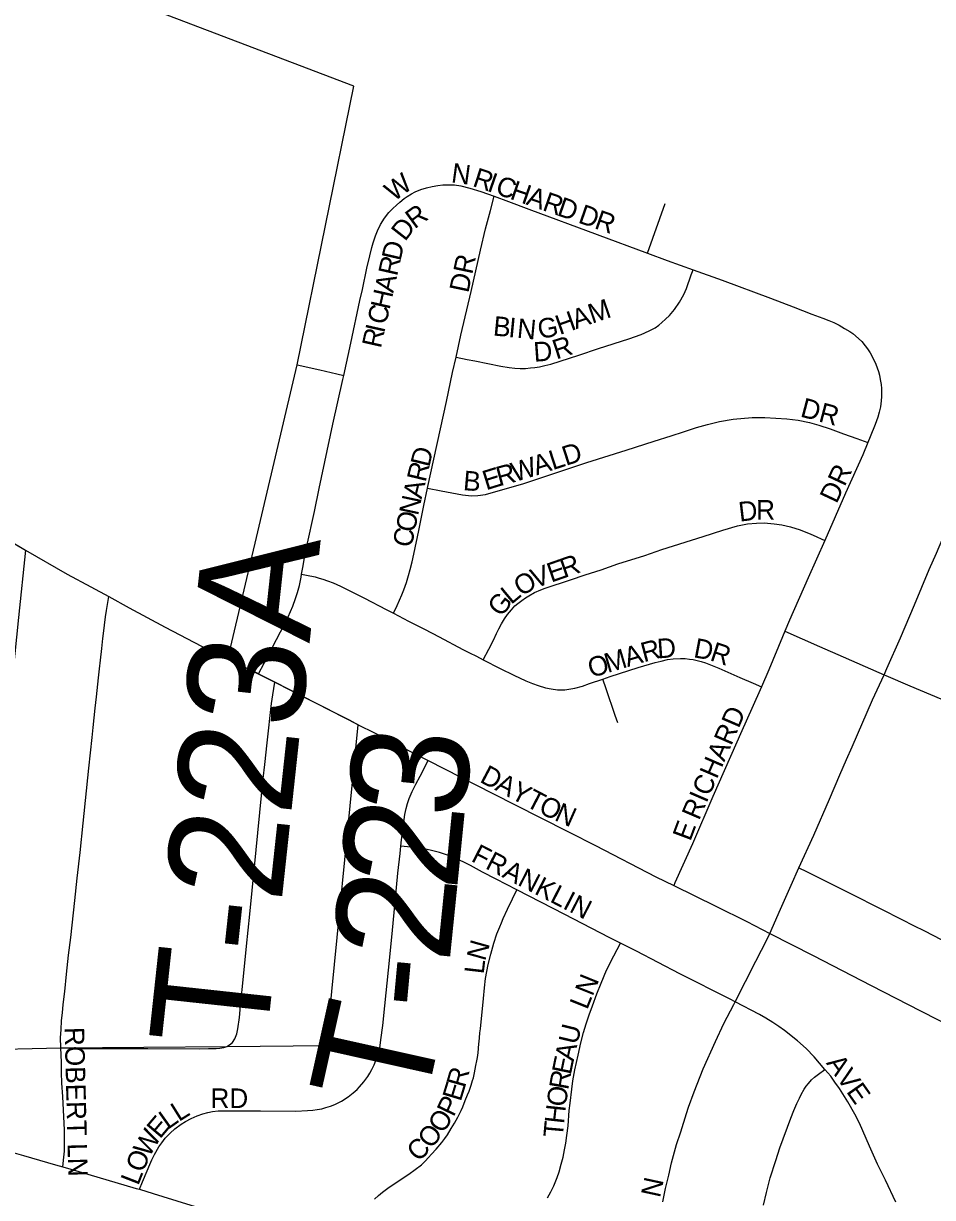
# Model space of a CAD drawing. Extents: x 1410790 to 1770854, y 448063 to 770588.
# Drawn here: x 1558745 to 1561071, y 618075 to 621077 of the extents above; entities that cross this region are included whole.
import ezdxf

# ---------------------------------------------------------------- set-up
doc = ezdxf.new("R2010")
doc.units = 0
for name, color, linetype in [('GM_X_City_Street', 7, 'Continuous'), ('GM_X_City_Street_Text', 7, 'Continuous'), ('GM_X_Corporation', 7, 'Continuous'), ('GM_X_County_Road', 7, 'Continuous'), ('GM_X_Township_Road', 7, 'Continuous'), ('GM_X_Township_Road_Text', 7, 'Continuous')]:
    doc.layers.add(name, color=color, linetype=linetype)

msp = doc.modelspace()

# ---------------------------------------------------------------- linework, layer by layer
at = {"layer": 'GM_X_City_Street'}
for points in [[(1559564.6, 620177.2), (1559583, 620259.4), (1559605.8, 620368.5), (1559612.5, 620397.1), (1559624.1, 620451.7), (1559631.1, 620483.1), (1559636.5, 620504.1), (1559640, 620516.5), (1559645.7, 620533.9), (1559650.8, 620546.5), (1559659, 620563.4), (1559669.4, 620579.5), (1559679.8, 620593.3), (1559690.3, 620603.8), (1559699.3, 620612.6), (1559708.4, 620620.3), (1559719, 620629.2), (1559727, 620634.5), (1559738.1, 620641.3), (1559747.3, 620646.2), (1559761.9, 620652.2), (1559776.3, 620656.6)], [(1559776.3, 620656.6), (1559791, 620660.3), (1559805.1, 620662.4), (1559818.1, 620664), (1559832, 620664.8), (1559847.8, 620664), (1559864.3, 620661.5), (1559887.2, 620656), (1559915.8, 620647.3), (1559949.2, 620635.8)], [(1559852.1, 620223.7), (1559864.7, 620280.2), (1559891, 620391.9), (1559914.4, 620497.5), (1559927.8, 620551.5), (1559939.9, 620599.1), (1559949.2, 620635.8)], [(1559949.2, 620635.8), (1559986.1, 620621.8), (1560038.3, 620602.5), (1560213.3, 620537.5), (1560341.6, 620490)], [(1560341.6, 620490), (1560387.3, 620617)], [(1560341.6, 620490), (1560392.6, 620471.1), (1560458.5, 620447.3)], [(1559852.1, 620223.7), (1559880.7, 620218.2), (1559900, 620214.5), (1559966.8, 620200.6), (1559988, 620197.7), (1560002.8, 620195.7), (1560016, 620194.7), (1560029.8, 620195.2), (1560042.6, 620196.2), (1560054, 620197.7), (1560065.7, 620199.4), (1560079.6, 620202.6), (1560094.5, 620206), (1560166.4, 620229), (1560216.2, 620245.8), (1560294.4, 620270.7), (1560325.4, 620281.3), (1560346.4, 620290.7), (1560361.2, 620299.1), (1560370.5, 620305.5), (1560379, 620312.4), (1560388.2, 620320.8), (1560398.1, 620330.4), (1560410.9, 620345.3), (1560423.9, 620364.3), (1560434.5, 620383.8), (1560441.4, 620399.5), (1560453.7, 620434), (1560458.5, 620447.3)], [(1560458.5, 620447.3), (1560532.6, 620420.5), (1560656.6, 620374.3)], [(1560656.6, 620374.3), (1560714.5, 620352.2), (1560762.7, 620334.1), (1560790.7, 620323.7), (1560805.7, 620317.7), (1560818.8, 620312.3), (1560832.1, 620305.6), (1560846.3, 620297.4), (1560859.3, 620289.6), (1560867.5, 620284), (1560881.8, 620271.9), (1560890, 620263.7), (1560898.9, 620252.9), (1560905.1, 620245.1), (1560911.8, 620234.5), (1560917.8, 620223.5), (1560925.9, 620205.9), (1560929.3, 620196.2), (1560932.8, 620186.8), (1560935.2, 620177.7), (1560937.5, 620166.9), (1560939.6, 620153.7), (1560940.5, 620144), (1560941, 620134), (1560941, 620123.2), (1560940.1, 620112.4), (1560938, 620096.9), (1560935, 620083.4), (1560931.5, 620070.5), (1560924.6, 620051.9), (1560911.5, 620019.7), (1560905.5, 620005.2)], [(1559778.8, 619888.6), (1559779.8, 619892.9), (1559827.9, 620110.5), (1559843.2, 620184.3), (1559852.1, 620223.7)], [(1559445.6, 620204.1), (1559503.4, 620191.1), (1559547.1, 620181.4), (1559564.6, 620177.2)], [(1559456.9, 619668.7), (1559459.9, 619686.3), (1559464.2, 619710.6), (1559470.1, 619740.6), (1559489.6, 619828.9), (1559502, 619888.3), (1559537.2, 620052.6), (1559562.3, 620166.7), (1559564.6, 620177.2)], [(1560947.2, 619411.7), (1560954.7, 619428), (1560988.9, 619505.9), (1561024.7, 619590.3), (1561062.6, 619681.1), (1561081, 619723), (1561107.2, 619782.9), (1561154.3, 619891.1), (1561207.9, 620014.3), (1561240.7, 620088.7)], [(1559778.8, 619888.6), (1559814.1, 619882), (1559869, 619871.8), (1559891.8, 619869.3), (1559908.1, 619869.7), (1559927.4, 619872.7), (1560025.1, 619900.6), (1560187.1, 619954), (1560287.1, 619985.9), (1560358.9, 620008.9), (1560402.6, 620022.9), (1560433.8, 620033.1), (1560467.6, 620043.7), (1560495.3, 620051.9), (1560526.3, 620059.1), (1560560.7, 620064.8), (1560609.6, 620069.1), (1560642.4, 620069.5), (1560698.1, 620066.2), (1560727.3, 620062.5), (1560756.2, 620056.3), (1560780.3, 620049.7), (1560809.6, 620040.3), (1560843.5, 620028), (1560877.3, 620015.6), (1560905.5, 620005.2)], [(1560905.5, 620005.2), (1560892.9, 619974.3), (1560848.5, 619875.6), (1560795.4, 619755.3)], [(1559692, 619569.1), (1559701.2, 619589.1), (1559713.5, 619615.9), (1559718.5, 619629.1), (1559725, 619647.3), (1559730.4, 619665.2), (1559734.9, 619681.2), (1559739.6, 619700.8), (1559743.9, 619719.7), (1559756.7, 619780.4), (1559769.3, 619844.8), (1559778.8, 619888.6)], [(1559921.7, 619449.9), (1559935.8, 619477.2), (1559947.7, 619500.5), (1559955.5, 619517.1), (1559961.3, 619529), (1559968.4, 619541.9), (1559976, 619554.9), (1559983.9, 619565.8), (1559993.9, 619578.1), (1560002.3, 619587.5), (1560010.4, 619594.2), (1560020.2, 619601.3), (1560030.2, 619608.2), (1560038.6, 619613.3), (1560053.2, 619621.8), (1560069.2, 619628.7), (1560079.9, 619633.1), (1560145.1, 619654.8), (1560182.4, 619667.2), (1560223.1, 619679.9), (1560266.4, 619694.9), (1560335.1, 619716.7), (1560378.4, 619731.8), (1560484.5, 619765.5), (1560534.3, 619781.7), (1560572.1, 619792.4), (1560597.8, 619797.3), (1560620.6, 619799.6), (1560640.2, 619799.8), (1560666.3, 619798), (1560685.7, 619795.2), (1560707.5, 619790.1), (1560732.5, 619782.1), (1560760.1, 619771.2), (1560766, 619768.5), (1560795.4, 619755.3)], [(1560795.4, 619755.3), (1560753.1, 619659.3), (1560705.3, 619551.2), (1560693.5, 619522.9)], [(1559346.9, 619413.7), (1559361.1, 619441.1), (1559402.7, 619521.6), (1559422.6, 619559.4), (1559434.5, 619586.9), (1559441.5, 619606.4), (1559446.4, 619622), (1559451.3, 619639.9), (1559455.6, 619661.5), (1559456.9, 619668.7)], [(1559456.9, 619668.7), (1559469.5, 619666.1), (1559491.2, 619661.7), (1559502, 619658.9), (1559510.9, 619656.1), (1559523.3, 619651.6), (1559537.4, 619646.4), (1559556.6, 619638), (1559617.8, 619607.1), (1559673.1, 619578.9), (1559692, 619569.1)], [(1559692, 619569.1), (1559730.7, 619549), (1559771.2, 619528.3), (1559808.7, 619508.5), (1559869.3, 619476.5), (1559886.7, 619467.8), (1559904.2, 619459), (1559921.7, 619449.9)], [(1560693.5, 619522.9), (1560687.6, 619508.7), (1560652.4, 619424), (1560633.4, 619380.9)], [(1560693.5, 619522.9), (1560781.8, 619483.9), (1560842.6, 619457.8), (1560898.5, 619433.1), (1560947.2, 619411.7)], [(1559921.7, 619449.9), (1559964.8, 619427.4), (1559999.8, 619410.6), (1560030.3, 619396.2), (1560048, 619389.3), (1560062.4, 619384.1), (1560080.9, 619378.5), (1560095.8, 619375.3), (1560111.3, 619373.4), (1560121.9, 619372.9), (1560130.8, 619373.2), (1560140.4, 619374.5), (1560156.3, 619377.7), (1560175.2, 619382.9), (1560193.7, 619389.5), (1560227.9, 619400.7)], [(1560227.9, 619400.7), (1560246.5, 619406.8), (1560317.9, 619430.2), (1560361.7, 619442.8), (1560377, 619446.8), (1560393.4, 619450.4), (1560407.5, 619452.4), (1560426.2, 619453.6), (1560438.4, 619453.2), (1560449.1, 619451.9), (1560458.5, 619450.4), (1560469, 619448.4), (1560479.4, 619445.6), (1560490.3, 619442), (1560524.4, 619428.3), (1560577.9, 619404.9), (1560612, 619390.2), (1560633.4, 619380.9)], [(1560729.1, 618918), (1560767.2, 619001.3), (1560807.6, 619093.8), (1560834.4, 619156), (1560851.1, 619194.7), (1560865.3, 619227.5), (1560917.8, 619347.5), (1560947.2, 619411.7)], [(1560947.2, 619411.7), (1560951.4, 619409.9), (1561013.1, 619383.4), (1561092.5, 619349.9), (1561139, 619329.5), (1561168.1, 619315.7), (1561177.1, 619311.7)], [(1560265.9, 619288.6), (1560259.2, 619307.7), (1560236.1, 619375.3), (1560227.9, 619400.7)], [(1560633.4, 619380.9), (1560608.6, 619325), (1560583.1, 619268.1), (1560508.7, 619100), (1560457.1, 618979.3), (1560412, 618879.9), (1560408.9, 618873)], [(1559601.6, 619284), (1559643.2, 619263), (1559761.9, 619201.6), (1559780.4, 619192.3)], [(1559711.1, 618973.2), (1559712.9, 618989.2), (1559714.8, 619008.2), (1559716.7, 619024.4), (1559719.1, 619041.5), (1559721, 619054.4), (1559724.3, 619069.6), (1559728.1, 619082.9), (1559732.2, 619094.9), (1559739.5, 619112.9), (1559749, 619131.9), (1559759.9, 619152.3), (1559780.4, 619192.3)], [(1559780.4, 619192.3), (1559945.8, 619107.7), (1560066, 619047.6), (1560141.9, 619008.9), (1560209.2, 618974.8), (1560363.6, 618895.3), (1560408.9, 618873)], [(1559042.2, 618096), (1559050, 618115.2), (1559061.4, 618143.3), (1559068.4, 618159.4), (1559073.8, 618170.9), (1559080.6, 618185.1), (1559091.5, 618204.4), (1559098.9, 618215.1), (1559108, 618226.9), (1559120.4, 618239.8), (1559132.7, 618250.7), (1559148.4, 618262.1), (1559159.8, 618269.3), (1559174.6, 618277.3), (1559189.8, 618284), (1559204, 618289.2), (1559216.9, 618292.6), (1559228.8, 618295), (1559243.5, 618296.4), (1559259.7, 618296.9), (1559288.2, 618296.9), (1559351.9, 618296.4), (1559442.5, 618295.6), (1559472.4, 618297.1), (1559485.6, 618298.3), (1559497, 618299.7), (1559508.4, 618302.1), (1559519.3, 618304.9), (1559530.7, 618308.7), (1559542.2, 618313), (1559558.7, 618321.7), (1559575.9, 618332.5), (1559589, 618343), (1559598.8, 618351.5), (1559605.4, 618358.2), (1559616.3, 618371), (1559626.1, 618384.8), (1559631.1, 618392.9), (1559636.4, 618401.9), (1559642.5, 618414.3), (1559647.1, 618425), (1559653, 618440.5), (1559656.8, 618457.1), (1559659.6, 618478), (1559664.4, 618515.1), (1559669.6, 618565.5), (1559679.1, 618656.3), (1559688.6, 618749.1), (1559703.3, 618904.1), (1559709.1, 618954.6), (1559711.1, 618973.2)], [(1560007.3, 618861.3), (1559955.1, 618888.6), (1559919.9, 618907.2), (1559889.3, 618923.7), (1559870.4, 618933.1), (1559848.6, 618943.1), (1559830.1, 618950.2), (1559809.9, 618957.2), (1559792.3, 618961.8), (1559774.6, 618965.4), (1559754.4, 618968.9), (1559728.1, 618971.7), (1559711.1, 618973.2)], [(1560655.2, 618750), (1560682.6, 618812), (1560709.6, 618873.4), (1560729.1, 618918)], [(1560729.1, 618918), (1560748.4, 618908.5), (1560854.9, 618855.5), (1560945.7, 618809.9), (1560986.2, 618789.3), (1561029.6, 618767.5), (1561043.9, 618759.9), (1561078.5, 618742.3), (1561086.9, 618737.8), (1561130.3, 618715.5), (1561156.5, 618702.2), (1561167.1, 618696.6)], [(1560408.9, 618873), (1560516.8, 618819.8), (1560596.2, 618780.4), (1560655.2, 618750)], [(1559643.8, 618071), (1559653.7, 618080.2), (1559663.5, 618088.8), (1559677.2, 618099.1), (1559696.2, 618111.6), (1559731.5, 618135), (1559747.8, 618146.2), (1559763.3, 618158.9), (1559773.1, 618168), (1559781.9, 618177.4), (1559789.6, 618185.8), (1559801.6, 618198.8), (1559815.5, 618215.6), (1559823.8, 618226.1), (1559829.8, 618235.5), (1559839.8, 618251.2), (1559848.3, 618264.7), (1559856.6, 618280), (1559865, 618297.3), (1559869.4, 618307), (1559875.6, 618322.8), (1559881.6, 618337.2), (1559885.5, 618346.9), (1559891, 618362.5), (1559894.4, 618374.2), (1559896.5, 618381.2), (1559899.4, 618393.8), (1559901.2, 618403.1), (1559902.9, 618412.4), (1559905.2, 618424.4), (1559906.7, 618433.2), (1559907.5, 618439), (1559908.3, 618444.6), (1559910.8, 618468.1), (1559911.3, 618474.1), (1559912.1, 618483.4), (1559913.3, 618496.2), (1559914.6, 618506.3), (1559921.9, 618584.1), (1559924.8, 618611.1), (1559927.6, 618635), (1559934.2, 618670.4), (1559940.9, 618697.5), (1559948.7, 618725.6), (1559956.4, 618748.8), (1559963.9, 618767.1), (1559968.1, 618777.2), (1559972.8, 618788.5), (1559984.1, 618812.3), (1559996.4, 618838.3), (1560007.3, 618861.3)], [(1560272.5, 618725.5), (1560243.7, 618740.2), (1560130.1, 618798.9), (1560007.3, 618861.3)], [(1560566.4, 618575.7), (1560618.9, 618679.4), (1560648.5, 618735.7), (1560655.2, 618750)], [(1560655.2, 618750), (1560765.4, 618693.4), (1560914.5, 618617.3), (1561040.3, 618552.5), (1561217.8, 618461.8), (1561381.6, 618378.5), (1561491.4, 618322.1)], [(1560085.9, 618074.2), (1560094.8, 618089.2), (1560102.4, 618104.7), (1560110.8, 618126.3), (1560116, 618140.8), (1560121.1, 618160.1), (1560125.8, 618178.4), (1560129.6, 618196.7), (1560132.6, 618213.8), (1560135.7, 618233.8), (1560138.6, 618258.4), (1560141.8, 618297.7), (1560143.8, 618316.2), (1560148.3, 618352.2), (1560151.1, 618373.4), (1560156.3, 618401.2), (1560164.3, 618438.9), (1560171.4, 618470.2), (1560178.2, 618496.8), (1560184.9, 618518.7), (1560192.9, 618541.7), (1560200.8, 618565.2), (1560212.2, 618595.7), (1560223, 618622.9), (1560237.1, 618656.2), (1560255.4, 618692.8), (1560272.5, 618725.5)], [(1560566.4, 618575.7), (1560553.4, 618582.5), (1560424.5, 618647.2), (1560313.8, 618704.5), (1560272.5, 618725.5)], [(1560380.8, 618063.7), (1560388.2, 618098.1), (1560396.1, 618132), (1560403.6, 618163.7), (1560416.1, 618210.2), (1560426.9, 618243.1), (1560441.5, 618290.1), (1560446.9, 618305.6), (1560461.5, 618345.6), (1560484.5, 618403.6), (1560515.6, 618473.9), (1560536.9, 618519.8), (1560562.7, 618568.9), (1560566.4, 618575.7)], [(1560796, 618402.2), (1560768.4, 618435), (1560748, 618456.2), (1560725.8, 618475.7), (1560692.3, 618502.1), (1560677.8, 618512.6), (1560662.6, 618522.6), (1560644.7, 618533.7), (1560628.8, 618542.8), (1560566.4, 618575.7)], [(1558846, 618153.5), (1558848.5, 618178.4), (1558850, 618193.9), (1558850.5, 618209.4), (1558850.5, 618247.6), (1558845.9, 618333.5), (1558843.3, 618367.6), (1558842.3, 618394.5), (1558842.3, 618421.4), (1558840.7, 618457.6)], [(1560639, 618055.6), (1560646.5, 618087.5), (1560656.2, 618125.1), (1560669.9, 618169.9), (1560680.3, 618201.8), (1560708.6, 618278.2), (1560716.3, 618297.2), (1560724.1, 618315), (1560731.1, 618329.3), (1560735.3, 618338.2), (1560743, 618351.9), (1560748.3, 618359.4), (1560753.9, 618366.9), (1560761.2, 618375.5), (1560769.4, 618382.7), (1560779.8, 618390.3), (1560796, 618402.2)], [(1560977.6, 618062.9), (1560950.6, 618119), (1560930.6, 618159.9), (1560910.3, 618206.1), (1560884, 618264.7), (1560872.2, 618288), (1560854.4, 618319.4), (1560841.6, 618339.8), (1560832.8, 618353.6), (1560821.2, 618370.1), (1560810.7, 618384.9), (1560796, 618402.2)], [(1557987.6, 618364.5), (1557995.3, 618363.4), (1558033.3, 618358.1), (1558065.7, 618352.7), (1558094.6, 618347.1), (1558191.3, 618329), (1558235.5, 618320.9), (1558291.2, 618310), (1558321.3, 618303.9), (1558348.8, 618297), (1558387.3, 618285.8), (1558430.4, 618272.5), (1558540.5, 618239.9), (1558673.1, 618203.1), (1558745.5, 618182), (1558827.6, 618158.9), (1558846, 618153.5)], [(1558846, 618153.5), (1558887, 618141.4), (1559034, 618098.4), (1559042.2, 618096)], [(1559042.2, 618096), (1559077.5, 618085.3), (1559162.4, 618059), (1559193, 618049.3), (1559236.6, 618035.9), (1559283.7, 618022), (1559334.8, 618007.9), (1559425.9, 617982.2), (1559545.7, 617948.6), (1559574.4, 617939.7)]]:
    msp.add_lwpolyline(points, dxfattribs=at)
at = {"layer": 'GM_X_Corporation'}
msp.add_lwpolyline([(1556857.9, 621223.7), (1557174, 620928.4), (1557764.4, 620407.5), (1557837.5, 620343.3), (1557906.9, 620282), (1557963.4, 620232), (1558021.1, 620183.8), (1558067.6, 620147.7), (1558199.8, 620060.1), (1558489.3, 619885.2), (1558539.8, 619855.1), (1558750.2, 619730.5), (1558732.5, 619557.7), (1558619, 618452.3), (1558840.7, 618457.6), (1559265.2, 618460.7), (1559520.5, 618463.8), (1559601.6, 619284), (1559388.4, 619392.6), (1559268.3, 619451.8), (1559445.6, 620204.1), (1559590.2, 620916.8), (1558763.5, 621232.2)], dxfattribs=at)
at = {"layer": 'GM_X_County_Road'}
for points in [[(1558539.8, 619855.1), (1558665.2, 619780.9), (1558750.2, 619730.5)], [(1558750.2, 619730.5), (1558857.3, 619668.9), (1558918, 619636.6), (1558963.5, 619611.6)], [(1558963.5, 619611.6), (1559015.7, 619582.9), (1559107.9, 619533.2), (1559201.1, 619485), (1559268.3, 619451.7)], [(1559268.3, 619451.7), (1559345.4, 619414.5), (1559346.9, 619413.7)], [(1559346.9, 619413.7), (1559388.4, 619392.6)], [(1559388.4, 619392.6), (1559470.7, 619350.6), (1559478.4, 619346.7)], [(1559478.4, 619346.7), (1559578.9, 619296.1), (1559601.6, 619284)]]:
    msp.add_lwpolyline(points, dxfattribs=at)
at = {"layer": 'GM_X_Township_Road'}
for points in [[(1558840.7, 618457.6), (1558840.2, 618484.5), (1558841.5, 618504), (1558843, 618527.3), (1558844.9, 618547.4), (1558846.9, 618568.8), (1558850.8, 618601.7), (1558855.8, 618645.9), (1558860.9, 618694.4), (1558866.7, 618740.2), (1558876.8, 618834.8), (1558882.9, 618891.9), (1558890.1, 618957.2), (1558898, 619032.3), (1558912.4, 619172.8), (1558921.2, 619251), (1558923.9, 619277.1), (1558929, 619325.9), (1558932.3, 619355.1), (1558937.5, 619403.9), (1558939.6, 619426.6), (1558942.1, 619449.3), (1558945.6, 619478.5), (1558948.7, 619504.5), (1558950.2, 619517.5), (1558955.3, 619559.7), (1558957.9, 619575.8), (1558963.5, 619611.6)], [(1559279.7, 618471.5), (1559285.9, 618480.8), (1559291.1, 618493.2), (1559294, 618506.2), (1559298.2, 618535.4), (1559300.9, 618564.9), (1559308.2, 618639.8), (1559316.3, 618718.1), (1559324.8, 618799.7), (1559336.7, 618920.4), (1559358.5, 619146.4), (1559362.7, 619182), (1559368.8, 619237.2), (1559379.9, 619338.2), (1559383.4, 619360.6), (1559388.4, 619392.6)], [(1558840.7, 618457.6), (1558893, 618456.3), (1558922.6, 618456.4), (1559001.5, 618456.2), (1559027.8, 618456.2), (1559063.9, 618456.3), (1559195.6, 618455.4), (1559218.7, 618455.7), (1559238.5, 618456.3), (1559247.6, 618457.1), (1559258, 618458.6), (1559265.2, 618460.7), (1559272.5, 618465.3), (1559279.7, 618471.5)]]:
    msp.add_lwpolyline(points, dxfattribs=at)

# ---------------------------------------------------------------- texts
at = {"layer": 'GM_X_City_Street_Text'}
for s, rotation, p in [('N', 352.2161, (1559838, 620671.1)), ('R', 341.7724, (1559891.9, 620661.8)), ('W', 36.1436, (1559692.7, 620620.2)), ('I', 340.8048, (1559929.3, 620649.5)), ('C', 340.7971, (1559950.1, 620642.3)), ('H', 340.8023, (1559987.5, 620629.3)), ('A', 340.8048, (1560029, 620614.8)), ('R', 340.7971, (1560070.6, 620600.3)), ('R', 36.0881, (1559745.9, 620550.1)), ('D', 340.8023, (1560108, 620587.3)), ('D', 340.8237, (1560162, 620568.5)), ('R', 340.7971, (1560203.6, 620554)), ('D', 52.0196, (1559721.5, 620518)), ('D', 76.9497, (1559709.7, 620467.8)), ('R', 77.2944, (1559701.1, 620429.2)), ('DR', 78.116, (1559883.4, 620386.3)), ('A', 77.2953, (1559691.4, 620386.3)), ('H', 77.2953, (1559681.7, 620343.4)), ('M', 18.9187, (1560200.2, 620309.1)), ('C', 77.2944, (1559673, 620304.8)), ('H', 19.4532, (1560117.2, 620280.2)), ('A', 18.9187, (1560158.5, 620294.8)), ('B', 354.4296, (1559945.4, 620279.3)), ('I', 354.4292, (1559984.8, 620275.5)), ('N', 354.429, (1560006.7, 620273.4)), ('G', 10.8118, (1560066, 620269.8)), ('R', 77.2894, (1559659.4, 620244.7)), ('I', 77.2674, (1559668.1, 620283.3)), ('D', 4.0685, (1560051.9, 620211.9)), ('R', 18.1253, (1560108.7, 620217.6)), ('DR', 345.2497, (1560730.7, 620072.3)), ('D', 76.3769, (1559783.4, 619940.7)), ('L', 17.9569, (1560099.6, 619934.6)), ('D', 17.9643, (1560133.1, 619945.5)), ('R', 76.3701, (1559774.1, 619902.3)), ('R', 15.1614, (1559962.3, 619893.3)), ('W', 16.8672, (1560002, 619904.1)), ('A', 17.9499, (1560057.8, 619921)), ('B', 355.2101, (1559868.9, 619884)), ('E', 17.289, (1559929.1, 619883)), ('DR', 64.7982, (1560825.7, 619847.2)), ('A', 76.4779, (1559763.8, 619859.5)), ('N', 77.8457, (1559754.6, 619816.8)), ('D', 6.7047, (1560577.8, 619803.1)), ('R', 0.6072, (1560620.1, 619808.1)), ('O', 78.6557, (1559746, 619773.8)), ('C', 78.6567, (1559738.2, 619735)), ('R', 19.2864, (1560128.7, 619658.6)), ('V', 19.7067, (1560054.1, 619632.1)), ('E', 19.2643, (1560095.4, 619646.9)), ('O', 30.2816, (1560018.3, 619611)), ('L', 39.6796, (1559993, 619589.7)), ('G', 51.8317, (1559967.8, 619557.2)), ('R', 14.9846, (1560332.5, 619443.4)), ('D', 4.2445, (1560368.3, 619453.3)), ('D', 349.4059, (1560457.8, 619456.8)), ('M', 16.5684, (1560240, 619415.9)), ('A', 16.5829, (1560290.7, 619431)), ('R', 341.8723, (1560499.3, 619449.1)), ('O', 16.582, (1560197.9, 619403.4)), ('RICHARD', 66.6771, (1560473.6, 619037.4)), ('D', 332.1936, (1559910.2, 619138.7)), ('A', 332.2161, (1559949.1, 619118.2)), ('Y', 332.213, (1559988.1, 619097.6)), ('T', 332.453, (1560027.2, 619077)), ('O', 334.9367, (1560060.5, 619059.7)), ('N', 335.9863, (1560101.3, 619040.7)), ('E', 69.429, (1560451.4, 618984.1)), ('FRANKLIN', 332.7243, (1559888.2, 618936.3)), ('N', 74.2407, (1559926.3, 618677.8)), ('L', 83.4274, (1559922.7, 618644.9)), ('LN', 68.1967, (1560187.5, 618553.1)), ('U', 76.4779, (1560162.3, 618464.1)), ('ROBERT LN', 271.452, (1558850.4, 618510.3)), ('A', 77.5068, (1560152.8, 618421.4)), ('E', 78.2506, (1560145.7, 618387.1)), ('AVE', 305.1334, (1560797.8, 618418.7)), ('R', 74.2787, (1559874.6, 618353.5)), ('R', 79.9189, (1560138.8, 618348.5)), ('E', 73.1429, (1559864, 618318.7)), ('RD', 0, (1559223.8, 618303.8)), ('P', 64.312, (1559845.7, 618279.2)), ('O', 82.1945, (1560132.9, 618305.4)), ('L', 32.0836, (1559142.8, 618267.7)), ('H', 83.8022, (1560128.2, 618262)), ('E', 49.7957, (1559094.5, 618223.1)), ('L', 35.3725, (1559114.8, 618247.7)), ('O', 57.5966, (1559819, 618236.5)), ('T', 84.9119, (1560125.1, 618227.2)), ('W', 59.3708, (1559066.6, 618175.7)), ('O', 51.8461, (1559788.7, 618197.4)), ('C', 44.0726, (1559755.3, 618164.3)), ('O', 68.7506, (1559051.6, 618136.6)), ('L', 68.782, (1559038.9, 618103.8)), ('N', 77.7984, (1560373.6, 618072.7))]:
    msp.add_text(s, height=50, rotation=rotation, dxfattribs=at).set_placement(p)
at = {"layer": 'GM_X_Township_Road_Text'}
for s, rotation, p in [('T-223A', 83.8247, (1559364.4, 618449.1)), ('3', 84.281, (1559872.2, 619039.5)), ('2', 84.2586, (1559853.7, 618855.5)), ('2', 84.1667, (1559834.9, 618671.2)), ('-', 84.6883, (1559823.5, 618549.2)), ('T', 77.4419, (1559768.3, 618289.3))]:
    msp.add_text(s, height=300, rotation=rotation, dxfattribs=at).set_placement(p)

doc.saveas('drawing.dxf')
